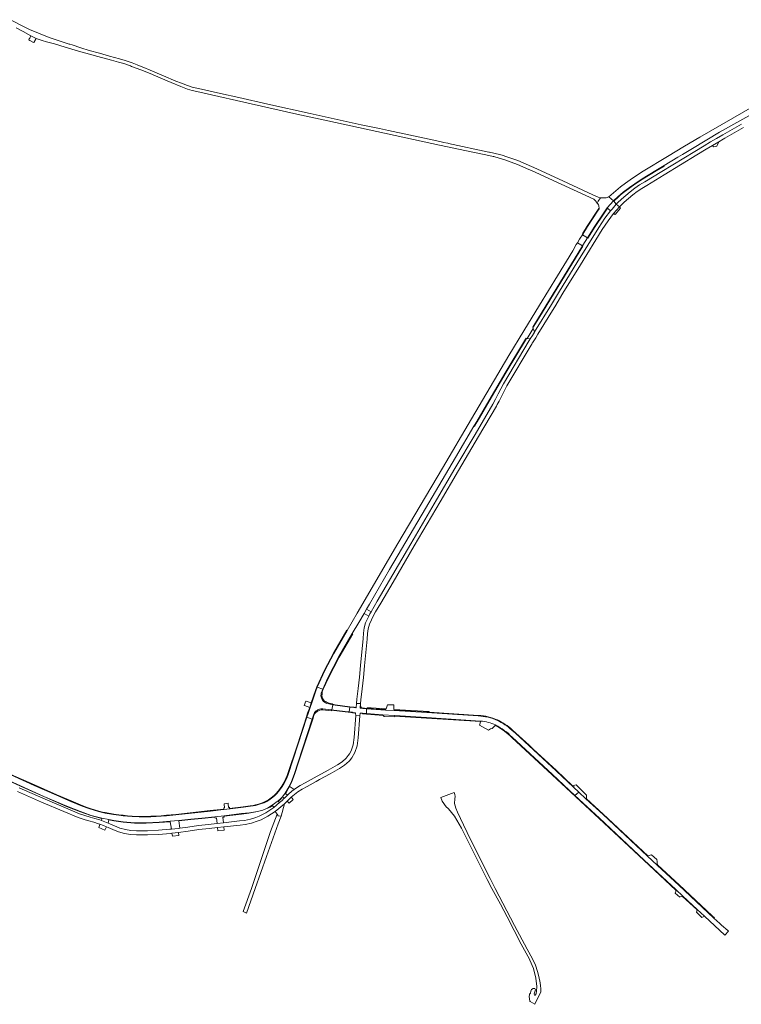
# Model space of a CAD drawing. Extents: x 152825 to 164088, y 457113 to 463005.
# Tile 332 of 364: x 160999 to 161618, y 459401 to 460245. Entities that reach past the tile are written whole.
import ezdxf

# ---------------------------------------------------------------- set-up
doc = ezdxf.new("R2010")
doc.units = 0
doc.header["$LTSCALE"] = 0.5
for name, color, linetype, lineweight in [('B-PV-VH-GESLOTENVERHARDING_ASFALT-GV', 251, 'CONTINUOUS', 18), ('B-PV-VH-GESLOTENVERHARDING_BETON-GV', 251, 'CONTINUOUS', 18), ('B-PV-VH-HALFVERHARDING_GRASBETONSTEEN-GV', 251, 'CONTINUOUS', 18), ('B-PV-VH-HALFVERHARDING_GRAVEL-GV', 251, 'CONTINUOUS', 18), ('B-PV-VH-HALFVERHARDING_PUIN-GV', 251, 'CONTINUOUS', 18), ('B-PV-VH-ONVERHARD_ZAND-GV', 251, 'CONTINUOUS', 18), ('B-PV-VH-OPENVERHARDING_BETONSTRAATSTEEN-GV', 251, 'CONTINUOUS', 18)]:
    doc.layers.add(name, color=color, linetype=linetype, lineweight=lineweight)

msp = doc.modelspace()

# ---------------------------------------------------------------- linework, layer by layer
at = {"layer": 'B-PV-VH-GESLOTENVERHARDING_ASFALT-GV', "flags": 128}
for points in [[(160996.164, 460237.739), (161002.053, 460234.423), (161008.719, 460230.756), (161013.192, 460228.583), (161018.511, 460226.88), (161022.266, 460225.751), (161029, 460223.843), (161038.106, 460221.132), (161049.719, 460217.699), (161055.968, 460215.922), (161066.073, 460212.97), (161077.762, 460209.955), (161083.8, 460208.33), (161088.348, 460207.054), (161094.015, 460204.961), (161095.08, 460204.568), (161103.044, 460201.663), (161110.979, 460198.452), (161120.236, 460194.458), (161129.076, 460190.626), (161137.203, 460187.243), (161143.107, 460184.994), (161146.925, 460183.872), (161153.677, 460182.472), (161157.197, 460181.69), (161163.465, 460180.295), (161191.212, 460174.035), (161212.852, 460169.17), (161236.804, 460163.61), (161256.687, 460159.293), (161289.73, 460152.152), (161358.961, 460137.149), (161387.651, 460131.043), (161397.278, 460128.998), (161401.215, 460128.149), (161405.167, 460127.297), (161405.587, 460127.192), (161410.264, 460126.025), (161415.026, 460124.533), (161426.056, 460120.523), (161435.592, 460116.234), (161437.881, 460115.205), (161463.321, 460103.76), (161491.25, 460090.726), (161491.991, 460090.152), (161492.485, 460089.627), (161492.988, 460089.017), (161493.482, 460088.378), (161494.16, 460087.464), (161495.137, 460088.912), (161497.208, 460091.979), (161495.097, 460092.566), (161490.422, 460094.61), (161469.133, 460104.451), (161442.378, 460116.784), (161426.062, 460123.944), (161425.347, 460124.205), (161421.115, 460125.748), (161416.655, 460127.185), (161412.887, 460128.36), (161411.531, 460128.783), (161405.59, 460130.209), (161401.937, 460131.038), (161401.339, 460131.173), (161366.88, 460138.499), (161366.095, 460138.666), (161362.593, 460139.41), (161361.579, 460139.628), (161354.238, 460141.205), (161315.347, 460149.562), (161307.653, 460151.215), (161291.936, 460154.592), (161248.097, 460164.16), (161211.829, 460172.261), (161186.935, 460177.88), (161171.362, 460181.408), (161158.626, 460184.142), (161157.538, 460184.38), (161150.981, 460185.814), (161147.061, 460186.805), (161143.053, 460188.046), (161137.755, 460190.096), (161133.026, 460191.926), (161122.446, 460196.542), (161115.106, 460199.697), (161108.986, 460202.318), (161107.671, 460202.823), (161100.013, 460205.999), (161095.647, 460207.694), (161089.511, 460209.724), (161084.638, 460211.132), (161076.177, 460213.431), (161067.59, 460215.805), (161058.704, 460218.25), (161051.554, 460220.381), (161044.242, 460222.914), (161042.21, 460223.573), (161041.692, 460223.741), (161027.102, 460228.416), (161022.982, 460229.853), (161007.437, 460236.26), (161004.169, 460237.766), (160991.278, 460244.595)], [(161646.293, 460180.646), (161582.265, 460144.029), (161569.092, 460136.186), (161554.367, 460127.194), (161533.772, 460114.704), (161524.616, 460108.822), (161518.508, 460104.53), (161514.133, 460101.22), (161506.175, 460094.547), (161504.281, 460092.751), (161508.127, 460089.223), (161512.089, 460093.05), (161514.076, 460094.802), (161516.478, 460096.761), (161522.013, 460100.881), (161526.407, 460103.914), (161532.911, 460108.119), (161544.632, 460115.253), (161551.553, 460119.484), (161563.499, 460126.625), (161567.415, 460129.126), (161575.88, 460134.195), (161599.076, 460148.187), (161656.388, 460180.12)], [(161320.071, 459652.423), (161312.882, 459652.866), (161296.604, 459653.87), (161296.348, 459649.819), (161310.158, 459648.8), (161320.782, 459648.087), (161347.894, 459646.435), (161394.312, 459643.439)], [(161392.335, 459647.848), (161348.119, 459650.633), (161320.071, 459652.423)], [(160980.095, 459596.893), (160999.862, 459587.769), (161019.837, 459578.903), (161039.496, 459570.465), (161051.248, 459565.842), (161060.362, 459562.588), (161069.582, 459560.199), (161075.543, 459558.954), (161079.844, 459558.242), (161088.002, 459557.158), (161097.502, 459556.238), (161107.593, 459556.104), (161118.698, 459556.643), (161128.241, 459557.48), (161135.511, 459558.215), (161145.767, 459559.286), (161155.24, 459560.252), (161166.465, 459561.433), (161174.348, 459562.318), (161189.28, 459564.061), (161196.04, 459564.848), (161203.106, 459565.936), (161207.715, 459567.166), (161211.681, 459568.851), (161215.636, 459571.294), (161220.661, 459575.073), (161222.496, 459576.453), (161224.382, 459578.535), (161226.647, 459581.729), (161227.575, 459583.038), (161230.242, 459587.436), (161232.187, 459591.678), (161234.33, 459597.638), (161237.863, 459608.177), (161250.024, 459645.189), (161245.272, 459646.817), (161238.009, 459623.881), (161228.95, 459596.696), (161227.8, 459593.902), (161225.893, 459590.244), (161224.172, 459587.351), (161222.819, 459585.314), (161220.977, 459582.949), (161219.333, 459581.08), (161217.468, 459579.296), (161214.942, 459577.237), (161212.73, 459575.705), (161210.911, 459574.576), (161208.635, 459573.465), (161206.557, 459572.65), (161203.941, 459571.825), (161201.379, 459571.162), (161199.41, 459570.777), (161196.919, 459570.383), (161190.911, 459569.568), (161179.515, 459568.152), (161174.018, 459567.519), (161162.606, 459566.309), (161132.995, 459563.038), (161125.062, 459562.253), (161120.535, 459561.868), (161116.097, 459561.572), (161111.617, 459561.395), (161107.37, 459561.299), (161101.728, 459561.324), (161095.464, 459561.593), (161091.521, 459561.897), (161087.77, 459562.254), (161084.178, 459562.673), (161079.709, 459563.287), (161072.431, 459564.578), (161070.179, 459565.055), (161066.827, 459565.905), (161063.121, 459567.025), (161059.363, 459568.238), (161056.835, 459569.071), (161051.166, 459571.17), (161043.003, 459574.602), (161030.734, 459579.926), (161011.56, 459588.273), (160991.508, 459597.398)], [(161421.386, 459629.647), (161455.799, 459597.706), (161475.139, 459579.712), (161478.513, 459582.479), (161474.016, 459586.66), (161458.961, 459600.673), (161424.213, 459632.937), (161421.142, 459635.673)]]:
    msp.add_lwpolyline(points, dxfattribs=at)
for points in [[(161508.127, 460089.223), (161504.281, 460092.751), (161501.812, 460091.839), (161497.602, 460091.967), (161497.208, 460091.979), (161495.137, 460088.912), (161494.16, 460087.464), (161494.688, 460086.745), (161495.218, 460085.909), (161495.509, 460085.293), (161495.775, 460084.574), (161495.922, 460083.452), (161495.936, 460082.472), (161494.574, 460080.431), (161486.042, 460067.444), (161481.882, 460060.78), (161481.501, 460060.17), (161485.848, 460057.582), (161492.181, 460067.475), (161499.245, 460078.235), (161502.842, 460083.471)], [(161485.848, 460057.582), (161481.501, 460060.17), (161479.719, 460057.314), (161479.138, 460056.384), (161477.283, 460053.412), (161481.574, 460050.618), (161483.422, 460053.63), (161483.984, 460054.545)], [(161433.658, 459971.285), (161434.081, 459971.344), (161439.236, 459979.86), (161439.107, 459981.157), (161443.915, 459988.909), (161481.574, 460050.618), (161477.283, 460053.412), (161476.289, 460051.818), (161473.235, 460046.408), (161460.163, 460025.026), (161444.864, 460000), (161431.487, 459978.04), (161418.56, 459956.82), (161386.481, 459902.467), (161361.552, 459860.23), (161323.39, 459795.57), (161288.584, 459735.883), (161279.9, 459720.992), (161268.51, 459701.46), (161260.759, 459686.801), (161254.287, 459672.57), (161258.964, 459670.777), (161263.398, 459680.541), (161272.592, 459698.317), (161284.308, 459718.424), (161289.791, 459727.835), (161294.374, 459735.7), (161296.422, 459739.216), (161298.92, 459743.503), (161316.33, 459773.383), (161347.073, 459825.753), (161372.852, 459869.473), (161388.58, 459896.148), (161390.923, 459900.122), (161401.326, 459917.766), (161415.985, 459942.627), (161432.877, 459970.761), (161433.315, 459971.491)], [(161250.024, 459645.189), (161250.95, 459648.415), (161252.014, 459650.808), (161252.819, 459651.682), (161253.32, 459652.126), (161254.049, 459652.582), (161254.882, 459653.061), (161255.508, 459653.311), (161256.248, 459653.607), (161257.355, 459653.858), (161259.022, 459653.961), (161263.604, 459653.403), (161266.824, 459653.011), (161267.619, 459657.392), (161264.294, 459658.084), (161262.511, 459658.61), (161261.419, 459659.062), (161260.471, 459659.66), (161259.704, 459660.289), (161259.052, 459660.979), (161258.37, 459661.944), (161257.833, 459663.034), (161257.539, 459664.152), (161257.46, 459665.042), (161257.533, 459666.387), (161257.706, 459667.331), (161258.964, 459670.777), (161254.287, 459672.57), (161253.161, 459669.353), (161249.511, 459658.926), (161248.145, 459655.023), (161246.376, 459649.972), (161245.272, 459646.817)], [(161281.722, 459651.307), (161282.177, 459655.31), (161269.596, 459656.981), (161267.619, 459657.392), (161266.824, 459653.011), (161268.546, 459652.801), (161280.75, 459651.416)], [(161287.18, 459649.981), (161287.209, 459648.092), (161290.645, 459647.816), (161290.952, 459650.226), (161292.944, 459650.07), (161296.348, 459649.819), (161296.604, 459653.87), (161293.362, 459654.07), (161291.075, 459654.41), (161291.171, 459656.594), (161291.193, 459656.931), (161291.288, 459658.348), (161287.912, 459658.57), (161287.669, 459655.174), (161287.554, 459654.789), (161287.338, 459654.807), (161285.719, 459654.979), (161282.177, 459655.31), (161281.722, 459651.307), (161284.515, 459650.992), (161285.098, 459650.857), (161287.174, 459650.377)], [(161478.513, 459582.479), (161475.139, 459579.712), (161496.194, 459560.123), (161534.578, 459524.291), (161561.79, 459498.935), (161567.755, 459493.383), (161580.001, 459482.033), (161586.168, 459476.224), (161603.736, 459459.951), (161606.872, 459463.359), (161606.307, 459463.865), (161600.856, 459468.608), (161599.361, 459469.958), (161594.34, 459474.57), (161564.093, 459502.761), (161545.878, 459519.696), (161537.211, 459527.817), (161499.227, 459563.227), (161484.584, 459576.836)]]:
    msp.add_lwpolyline(points, close=True, dxfattribs=at)
at = {"layer": 'B-PV-VH-GESLOTENVERHARDING_ASFALT-GV'}
for points in [[(161408.673, 459644.006, 0.0903266), (161392.335, 459647.848)], [(161394.312, 459643.439, -0.0865532), (161407.026, 459640.064)], [(161421.142, 459635.673, 0.070257), (161408.673, 459644.006)], [(161407.026, 459640.064, -0.073963), (161421.386, 459629.647)]]:
    msp.add_lwpolyline(points, format="xyb", dxfattribs=at)
at = {"layer": 'B-PV-VH-GESLOTENVERHARDING_BETON-GV', "flags": 128}
for points in [[(161617.9, 460155.151), (161601.916, 460145.959), (161596.627, 460142.877), (161591.437, 460139.766), (161585.804, 460136.487), (161577.944, 460131.718), (161549.703, 460114.572), (161534.977, 460105.546), (161530.627, 460102.947), (161526.557, 460100.143), (161522.527, 460097.105), (161518.771, 460093.903), (161515.126, 460090.648), (161511.745, 460087.58), (161510.772, 460086.62), (161510.604, 460086.429), (161513.318, 460084.216), (161514.152, 460085.038), (161517.468, 460088.047), (161521.072, 460091.266), (161524.718, 460094.373), (161528.605, 460097.304), (161532.52, 460100.001), (161536.79, 460102.552), (161551.526, 460111.584), (161579.76, 460128.726), (161587.592, 460133.479), (161593.217, 460136.753), (161598.408, 460139.864), (161602.256, 460142.106), (161603.669, 460142.93), (161619.647, 460152.118)], [(161320.101, 459652.809), (161320.071, 459652.423), (161348.119, 459650.633), (161392.335, 459647.848)], [(161392.482, 459648.236), (161350.061, 459650.924), (161348.117, 459651.047), (161320.101, 459652.809)], [(160997.394, 459583.017), (161017.754, 459574.031), (161037.099, 459565.825), (161049.365, 459560.737), (161055.193, 459558.852), (161058.575, 459557.771), (161062.644, 459556.623), (161066.76, 459555.33), (161067.874, 459554.915), (161070.876, 459553.797), (161073.592, 459552.696), (161075.075, 459552.095), (161079.113, 459550.444), (161083.868, 459548.403), (161089.089, 459547.099), (161094.036, 459546.243), (161099.202, 459545.956), (161108.734, 459545.832), (161118.36, 459546.294), (161128.238, 459547.175), (161129.62, 459547.311), (161135.35, 459547.961), (161143.689, 459548.944), (161152.862, 459550.541), (161161.514, 459551.419), (161168.671, 459552.135), (161174.137, 459552.733), (161188.042, 459554.292), (161192.576, 459554.871), (161197.818, 459555.91), (161202.837, 459557.492), (161206.056, 459558.777), (161211.799, 459561.811), (161218.308, 459565.99), (161226.095, 459572.377), (161228.493, 459574.902), (161231.939, 459578.11), (161234.801, 459580.596), (161237.551, 459582.833), (161241.408, 459585.108), (161245.547, 459587.413), (161253.212, 459591.707), (161256.303, 459593.35), (161265.184, 459598.278), (161273.339, 459602.848), (161277.625, 459605.524), (161281.661, 459609.133), (161281.733, 459609.217), (161281.884, 459609.393), (161283.778, 459611.828), (161286.5, 459616.505), (161288.477, 459622.226), (161289.444, 459629.101), (161290.645, 459647.816), (161287.209, 459648.092), (161285.96, 459629.459), (161285.058, 459623.049), (161283.304, 459617.97), (161281.841, 459615.457), (161280.872, 459613.792), (161279.121, 459611.542), (161275.516, 459608.334), (161271.556, 459605.861), (161263.479, 459601.335), (161251.501, 459594.76), (161243.84, 459590.469), (161239.667, 459588.145), (161235.546, 459585.714), (161234.342, 459584.734), (161232.548, 459583.275), (161229.598, 459580.713), (161228.829, 459579.997), (161226.108, 459577.464), (161225.863, 459577.203), (161223.875, 459575.083), (161223.163, 459574.499), (161221.989, 459573.536), (161216.912, 459569.372), (161216.246, 459568.825), (161210.033, 459564.836), (161204.586, 459561.959), (161201.66, 459560.791), (161196.949, 459559.306), (161192.013, 459558.328), (161187.625, 459557.767), (161173.786, 459556.216), (161173.752, 459556.212), (161168.348, 459555.621), (161168.306, 459555.616), (161161.163, 459554.901), (161152.385, 459554.011), (161143.184, 459552.409), (161136.348, 459551.603), (161134.948, 459551.438), (161129.251, 459550.792), (161129.167, 459550.783), (161127.911, 459550.66), (161118.121, 459549.787), (161108.673, 459549.333), (161099.322, 459549.455), (161094.433, 459549.726), (161089.812, 459550.526), (161084.99, 459551.73), (161080.466, 459553.672), (161076.395, 459555.337), (161074.991, 459555.905), (161072.144, 459557.059), (161069.163, 459558.17), (161067.896, 459558.642), (161063.644, 459559.978), (161059.451, 459561.153), (161050.576, 459564.024), (161038.453, 459569.053), (161019.144, 459577.243), (160998.825, 459586.211)], [(161407.026, 459640.064), (161406.661, 459639.721)], [(161421.142, 459635.673), (161424.213, 459632.937), (161458.961, 459600.673), (161474.016, 459586.66), (161474.44, 459586.784), (161473.101, 459588.032), (161459.213, 459600.984), (161439.479, 459619.304), (161435.821, 459622.7), (161424.533, 459633.179), (161421.346, 459636.006)], [(161421.074, 459629.366), (161455.561, 459597.347), (161495.974, 459559.794), (161534.225, 459524.1), (161561.728, 459498.45), (161561.79, 459498.935), (161534.578, 459524.291), (161496.194, 459560.123), (161475.139, 459579.712), (161455.799, 459597.706), (161421.386, 459629.647)]]:
    msp.add_lwpolyline(points, dxfattribs=at)
for points in [[(161513.318, 460084.216), (161510.604, 460086.429), (161506.987, 460082.318), (161505.599, 460080.74), (161500.899, 460074.352), (161495.549, 460066.565), (161476.834, 460036.234), (161461.873, 460011.961), (161454.956, 460000.344), (161440.586, 459977.075), (161440.479, 459976.902), (161438.654, 459973.873), (161436.917, 459971.188), (161435.885, 459969.592), (161413.864, 459932.498), (161409.249, 459923.865), (161407.076, 459919.308), (161404.825, 459915.175), (161389.591, 459889.034), (161372.242, 459859.933), (161356.58, 459833.054), (161334.389, 459795.475), (161316.175, 459764.244), (161305.606, 459746.232), (161300.344, 459737.005), (161299.464, 459735.463), (161298.482, 459733.473), (161295.641, 459727.716), (161294.512, 459723.242), (161293.916, 459718.839), (161293.489, 459714.064), (161291.407, 459690.987), (161290.374, 459681.06), (161289.2, 459671.455), (161288.124, 459662.101), (161287.912, 459658.57), (161291.288, 459658.348), (161291.605, 459661.738), (161292.675, 459671.043), (161293.852, 459680.666), (161294.89, 459690.649), (161296.975, 459713.752), (161297.395, 459718.448), (161297.954, 459722.577), (161298.944, 459726.499), (161302.556, 459733.82), (161304.316, 459736.905), (161308.636, 459744.479), (161319.196, 459762.477), (161337.408, 459793.704), (161359.599, 459831.283), (161375.258, 459858.156), (161392.606, 459887.257), (161407.875, 459913.456), (161408.588, 459914.766), (161410.195, 459917.716), (161412.374, 459922.286), (161416.914, 459930.779), (161437.666, 459965.736), (161438.1, 459966.468), (161438.597, 459967.304), (161438.86, 459967.747), (161440.965, 459971.001), (161441.623, 459972.019), (161443.467, 459975.08), (161457.433, 459997.694), (161457.948, 459998.529), (161464.866, 460010.148), (161479.813, 460034.396), (161498.482, 460064.654), (161503.751, 460072.323), (161508.328, 460078.542)], [(161293.362, 459654.07), (161296.604, 459653.87), (161312.882, 459652.866), (161313.018, 459653.306), (161296.968, 459654.258), (161294.632, 459654.396), (161293.348, 459654.472)], [(161310.158, 459648.8), (161296.348, 459649.819), (161292.944, 459650.07), (161292.973, 459649.688), (161310.625, 459648.327)], [(161394.258, 459642.976), (161394.312, 459643.439), (161347.894, 459646.435), (161320.782, 459648.087), (161320.562, 459647.7), (161347.87, 459646.017)], [(161537.211, 459527.817), (161537.684, 459527.929), (161499.483, 459563.554), (161485.153, 459576.859), (161484.564, 459577.406), (161484.584, 459576.836), (161499.227, 459563.227)], [(161545.878, 459519.696), (161564.093, 459502.761), (161594.34, 459474.57), (161594.86, 459474.68), (161592.914, 459476.491), (161564.404, 459503.032), (161545.871, 459520.26)], [(161579.897, 459481.632), (161580.001, 459482.033), (161567.755, 459493.383), (161567.211, 459493.26)]]:
    msp.add_lwpolyline(points, close=True, dxfattribs=at)
at = {"layer": 'B-PV-VH-GESLOTENVERHARDING_BETON-GV'}
for points in [[(161392.335, 459647.848, -0.0903266), (161408.673, 459644.006)], [(161408.855, 459644.351, 0.0924689), (161392.482, 459648.236)], [(161408.673, 459644.006, -0.070257), (161421.142, 459635.673)], [(161421.346, 459636.006, 0.0702138), (161408.855, 459644.351)], [(161406.661, 459639.721, -0.0064524), (161407.82, 459639.121)], [(161421.386, 459629.647, 0.073963), (161407.026, 459640.064)], [(161407.82, 459639.121, -0.0728456), (161421.074, 459629.366)]]:
    msp.add_lwpolyline(points, format="xyb", dxfattribs=at)
at = {"layer": 'B-PV-VH-HALFVERHARDING_GRASBETONSTEEN-GV', "flags": 128}
for points in [[(161598.408, 460139.864), (161593.217, 460136.753), (161593.959, 460135.593), (161596.681, 460136.219)], [(161508.127, 460089.223), (161508.393, 460088.923), (161512.36, 460092.756), (161514.335, 460094.496), (161516.724, 460096.445), (161522.246, 460100.555), (161526.63, 460103.582), (161533.124, 460107.78), (161544.841, 460114.912), (161551.78, 460119.154), (161551.553, 460119.484), (161544.632, 460115.253), (161532.911, 460108.119), (161526.407, 460103.914), (161522.013, 460100.881), (161516.478, 460096.761), (161514.076, 460094.802), (161512.089, 460093.05)], [(161495.936, 460082.472), (161495.569, 460082.687), (161485.705, 460067.66), (161481.542, 460060.992), (161481.882, 460060.78), (161486.042, 460067.444), (161494.574, 460080.431)], [(161485.848, 460057.582), (161486.185, 460057.366), (161492.517, 460067.257), (161499.577, 460078.012), (161503.131, 460083.185), (161502.842, 460083.471), (161499.245, 460078.235), (161492.181, 460067.475)], [(161508.127, 460089.223), (161502.842, 460083.471), (161503.131, 460083.185), (161505.599, 460080.74), (161506.987, 460082.318), (161510.604, 460086.429), (161508.393, 460088.923)], [(161514.085, 460083.149), (161513.318, 460084.216), (161508.328, 460078.542), (161509.658, 460077.744)], [(161481.574, 460050.618), (161443.915, 459988.909), (161439.107, 459981.157), (161439.447, 459980.946), (161444.256, 459988.699), (161481.915, 460050.41)], [(161433.658, 459971.285), (161433.315, 459971.491), (161432.877, 459970.761), (161415.985, 459942.627), (161401.326, 459917.766), (161390.923, 459900.122), (161388.58, 459896.148), (161388.924, 459895.944), (161391.268, 459899.919), (161401.671, 459917.563), (161416.329, 459942.422)], [(161300.344, 459737.005), (161296.422, 459739.216), (161294.374, 459735.7), (161298.482, 459733.473), (161299.464, 459735.463)], [(161179.118, 459568.304), (161179.515, 459568.152), (161190.911, 459569.568), (161196.919, 459570.383), (161199.41, 459570.777), (161201.379, 459571.162), (161203.941, 459571.825), (161206.557, 459572.65), (161208.635, 459573.465), (161210.911, 459574.576), (161212.73, 459575.705), (161214.942, 459577.237), (161217.468, 459579.296), (161219.333, 459581.08), (161220.977, 459582.949), (161222.819, 459585.314), (161224.172, 459587.351), (161225.893, 459590.244), (161227.8, 459593.902), (161228.95, 459596.696), (161238.009, 459623.881), (161245.272, 459646.817), (161246.376, 459649.972), (161248.145, 459655.023), (161249.511, 459658.926), (161253.161, 459669.353), (161254.287, 459672.57), (161260.759, 459686.801), (161268.51, 459701.46), (161279.9, 459720.992), (161279.555, 459721.194), (161268.16, 459701.654), (161260.4, 459686.977), (161253.909, 459672.702), (161252.783, 459669.485), (161249.128, 459659.042), (161247.768, 459655.158), (161245.998, 459650.104), (161244.894, 459646.949), (161237.63, 459624.007), (161228.575, 459596.835), (161227.437, 459594.071), (161225.544, 459590.439), (161223.833, 459587.564), (161222.494, 459585.548), (161220.669, 459583.205), (161219.044, 459581.358), (161217.203, 459579.596), (161214.702, 459577.556), (161212.511, 459576.039), (161210.718, 459574.927), (161208.474, 459573.831), (161206.424, 459573.027), (161203.831, 459572.21), (161201.291, 459571.552), (161199.34, 459571.171), (161196.86, 459570.778), (161190.862, 459569.965), (161179.086, 459568.502)], [(161282.177, 459655.31), (161285.719, 459654.979), (161287.338, 459654.807), (161287.554, 459654.789), (161287.669, 459655.174), (161285.759, 459655.377), (161282.23, 459655.707), (161269.663, 459657.375), (161267.283, 459657.871), (161267.365, 459658.262), (161264.489, 459658.861), (161262.778, 459659.366), (161261.788, 459659.775), (161260.94, 459660.31), (161260.251, 459660.875), (161259.673, 459661.488), (161259.06, 459662.354), (161258.586, 459663.316), (161258.33, 459664.29), (161258.262, 459665.056), (161258.329, 459666.292), (161258.481, 459667.12), (161258.681, 459667.668), (161258.305, 459667.805), (161259.34, 459670.64), (161263.758, 459680.366), (161272.943, 459698.124), (161284.653, 459718.223), (161284.308, 459718.424), (161272.592, 459698.317), (161263.398, 459680.541), (161258.964, 459670.777), (161257.706, 459667.331), (161257.533, 459666.387), (161257.46, 459665.042), (161257.539, 459664.152), (161257.833, 459663.034), (161258.37, 459661.944), (161259.052, 459660.979), (161259.704, 459660.289), (161260.471, 459659.66), (161261.419, 459659.062), (161262.511, 459658.61), (161264.294, 459658.084), (161267.619, 459657.392), (161269.596, 459656.981)], [(161226.647, 459581.729), (161226.969, 459581.474), (161227.918, 459582.813), (161230.543, 459587.234), (161232.523, 459591.541), (161234.672, 459597.519), (161238.206, 459608.063), (161250.368, 459645.076), (161251.291, 459648.291), (161251.931, 459649.729), (161252.221, 459649.606), (161252.594, 459650.205), (161252.956, 459650.692), (161253.389, 459651.102), (161253.808, 459651.473), (161254.467, 459651.885), (161255.237, 459652.328), (161255.81, 459652.557), (161256.49, 459652.829), (161257.47, 459653.052), (161258.924, 459653.155), (161263.506, 459652.597), (161266.351, 459652.25), (161266.408, 459652.681), (161268.502, 459652.425), (161280.708, 459651.04), (161281.68, 459650.931), (161284.451, 459650.618), (161285.013, 459650.488), (161286.8, 459650.075), (161287.18, 459649.981), (161287.174, 459650.377), (161285.098, 459650.857), (161284.515, 459650.992), (161281.722, 459651.307), (161280.75, 459651.416), (161268.546, 459652.801), (161266.824, 459653.011), (161263.604, 459653.403), (161259.022, 459653.961), (161257.355, 459653.858), (161256.248, 459653.607), (161255.508, 459653.311), (161254.882, 459653.061), (161254.049, 459652.582), (161253.32, 459652.126), (161252.819, 459651.682), (161252.014, 459650.808), (161250.95, 459648.415), (161250.024, 459645.189), (161237.863, 459608.177), (161234.33, 459597.638), (161232.187, 459591.678), (161230.242, 459587.436), (161227.575, 459583.038)], [(161313.018, 459653.306), (161313.21, 459653.882), (161300.566, 459654.636), (161296.994, 459654.801), (161296.968, 459654.258)], [(161320.101, 459652.809), (161348.117, 459651.047), (161350.061, 459650.924), (161350.122, 459651.526), (161320.017, 459653.465)], [(161069.582, 459560.199), (161060.362, 459562.588), (161051.248, 459565.842), (161039.496, 459570.465), (161019.837, 459578.903), (160999.862, 459587.769), (160980.095, 459596.893), (160960.538, 459606.041), (160946.186, 459612.901), (160945.961, 459612.859), (160945.588, 459613.019), (160945.477, 459612.791), (160945.932, 459612.596), (160960.43, 459605.812), (160979.988, 459596.663), (160999.758, 459587.538), (161019.736, 459578.671), (161039.4, 459570.231), (161051.159, 459565.605), (161060.288, 459562.346), (161069.531, 459559.951)], [(161228.829, 459579.997), (161229.598, 459580.713), (161232.548, 459583.275), (161234.342, 459584.734), (161230.983, 459586.938), (161230.543, 459587.234), (161227.918, 459582.813), (161226.969, 459581.474)], [(161221.989, 459573.536), (161223.163, 459574.499), (161223.875, 459575.083), (161225.863, 459577.203), (161224.568, 459578.368), (161222.665, 459576.267), (161220.825, 459574.883)], [(161225.863, 459577.203), (161226.108, 459577.464), (161228.829, 459579.997), (161226.969, 459581.474), (161226.647, 459581.729), (161224.382, 459578.535), (161224.568, 459578.368)], [(161233.691, 459576.268), (161232.698, 459577.312), (161231.939, 459578.11), (161228.493, 459574.902), (161230.273, 459573.057)], [(161177.886, 459572.344), (161177.807, 459573.017), (161174.379, 459572.592), (161174.422, 459572.164), (161174.737, 459569.04), (161174.158, 459569.003), (161174.264, 459567.947), (161174.277, 459567.821), (161174.018, 459567.519), (161179.515, 459568.152), (161179.118, 459568.304), (161179.086, 459568.502), (161178.919, 459569.55), (161178.23, 459569.399)], [(161216.912, 459569.372), (161221.989, 459573.536), (161220.825, 459574.883), (161220.661, 459575.073), (161215.636, 459571.294), (161215.862, 459570.954)], [(161226.095, 459572.377), (161218.308, 459565.99), (161219.925, 459563.621), (161220.821, 459562.308), (161223.2, 459561.819)], [(161074.991, 459555.905), (161075.489, 459558.654), (161075.543, 459558.954), (161069.582, 459560.199), (161069.531, 459559.951), (161069.163, 459558.17), (161072.144, 459557.059)], [(161135.511, 459558.215), (161135.549, 459557.912), (161145.798, 459558.983), (161155.271, 459559.949), (161166.511, 459561.131), (161166.465, 459561.433), (161155.24, 459560.252), (161145.767, 459559.286)], [(161173.786, 459556.216), (161173.344, 459560.977), (161174.469, 459561.149), (161174.39, 459561.911), (161174.348, 459562.318), (161166.465, 459561.433), (161166.511, 459561.131), (161166.643, 459560.262), (161167.8, 459560.372), (161168.348, 459555.621), (161173.752, 459556.212)], [(161174.348, 459562.318), (161174.39, 459561.911), (161189.327, 459563.655), (161195.651, 459564.463), (161203.106, 459565.936), (161196.04, 459564.848), (161189.28, 459564.061)], [(161067.874, 459554.915), (161067.821, 459554.752), (161066.937, 459552.071), (161072.256, 459549.978), (161073.592, 459552.696), (161070.876, 459553.797)], [(161136.348, 459551.603), (161135.549, 459557.912), (161135.511, 459558.215), (161128.241, 459557.48), (161128.283, 459557.177), (161129.167, 459550.783), (161129.251, 459550.792), (161134.948, 459551.438)], [(161174.137, 459552.733), (161168.671, 459552.135), (161169.058, 459549.35), (161174.423, 459549.925)], [(161135.35, 459547.961), (161129.62, 459547.311), (161130.046, 459544.802), (161135.667, 459545.461)]]:
    msp.add_lwpolyline(points, close=True, dxfattribs=at)
msp.add_lwpolyline([(160991.508, 459597.398), (161011.56, 459588.273), (161030.734, 459579.926), (161043.003, 459574.602), (161051.166, 459571.17), (161056.835, 459569.071), (161059.363, 459568.238), (161063.121, 459567.025), (161066.827, 459565.905), (161070.179, 459565.055), (161072.431, 459564.578), (161079.709, 459563.287), (161084.178, 459562.673), (161087.77, 459562.254), (161091.521, 459561.897), (161095.464, 459561.593), (161101.728, 459561.324), (161107.37, 459561.299), (161111.617, 459561.395), (161116.097, 459561.572), (161120.535, 459561.868), (161125.062, 459562.253), (161132.995, 459563.038), (161162.606, 459566.309), (161174.018, 459567.519), (161174.277, 459567.821), (161174.264, 459567.947), (161162.562, 459566.707), (161132.953, 459563.435), (161125.025, 459562.651), (161120.505, 459562.267), (161116.076, 459561.971), (161111.605, 459561.794), (161107.366, 459561.699), (161101.738, 459561.724), (161095.488, 459561.993), (161091.555, 459562.295), (161087.812, 459562.652), (161084.229, 459563.07), (161079.772, 459563.682), (161072.508, 459564.971), (161070.27, 459565.444), (161066.934, 459566.29), (161063.24, 459567.407), (161059.487, 459568.618), (161056.967, 459569.449), (161051.321, 459571.539), (161043.16, 459574.97), (161030.893, 459580.293), (161011.723, 459588.638), (160991.676, 459597.761)], dxfattribs=at)
at = {"layer": 'B-PV-VH-HALFVERHARDING_GRAVEL-GV', "flags": 128}
msp.add_lwpolyline([(161360.084, 459578.041), (161361.343, 459574.746), (161364.774, 459569.994), (161366.602, 459568.609), (161366.879, 459568.261), (161372.002, 459561.826), (161377.888, 459551.639), (161400.021, 459507.593), (161404.044, 459500), (161411.24, 459486.417), (161416.953, 459475.635), (161428.932, 459452.233), (161436.141, 459439.201), (161436.613, 459438.348), (161439.539, 459431.387), (161441.523, 459423.023), (161442.587, 459415.905), (161442.325, 459411.778), (161441.858, 459409.498), (161441.131, 459408.535), (161440.552, 459408.589), (161440.112, 459409.513), (161441.485, 459413.171), (161440.671, 459414.132), (161439.489, 459414.189), (161437.977, 459413.297), (161437.376, 459411.784), (161437.137, 459410.259), (161436.206, 459409.43), (161436.108, 459408.859), (161435.833, 459407.255), (161436.363, 459403.419), (161436.76, 459403.166), (161440.728, 459400.641), (161440.871, 459400.646), (161445.866, 459411.412), (161445.812, 459414.156), (161445.528, 459416.555), (161445.245, 459418.954), (161444.188, 459424.387), (161443.017, 459428.876), (161441.227, 459434.26), (161438.742, 459439.525), (161434.227, 459447.951), (161423.379, 459468.066), (161406.75, 459500), (161402.405, 459508.345), (161385.859, 459541.399), (161379.748, 459554.429), (161374.59, 459565.426), (161372.988, 459568.842), (161371.997, 459572.639), (161372.13, 459576.666), (161372.432, 459578.819), (161372.061, 459580.589), (161371.608, 459582.264)], close=True, dxfattribs=at)
at = {"layer": 'B-PV-VH-HALFVERHARDING_PUIN-GV', "flags": 128}
for points in [[(161220.661, 459575.073), (161220.825, 459574.883), (161222.665, 459576.267), (161224.568, 459578.368), (161224.382, 459578.535), (161222.496, 459576.453)], [(161211.681, 459568.851), (161213.86, 459569.716), (161215.862, 459570.954), (161215.636, 459571.294)], [(161075.543, 459558.954), (161075.489, 459558.654), (161079.799, 459557.94), (161087.967, 459556.855), (161097.485, 459555.933), (161107.598, 459555.799), (161118.719, 459556.339), (161128.283, 459557.177), (161128.241, 459557.48), (161118.698, 459556.643), (161107.593, 459556.104), (161097.502, 459556.238), (161088.002, 459557.158), (161079.844, 459558.242)]]:
    msp.add_lwpolyline(points, close=True, dxfattribs=at)
at = {"layer": 'B-PV-VH-ONVERHARD_ZAND-GV', "flags": 128}
msp.add_lwpolyline([(161223.2, 459561.819), (161220.821, 459562.308), (161219.925, 459563.621), (161214.276, 459548.619), (161197.861, 459500), (161190.858, 459480.17), (161193.693, 459478.89), (161201.124, 459500), (161210.772, 459527.405), (161220.686, 459555.464)], close=True, dxfattribs=at)
at = {"layer": 'B-PV-VH-OPENVERHARDING_BETONSTRAATSTEEN-GV', "flags": 128}
for points in [[(161007.82, 460226.669), (161010.487, 460225.451), (161011.403, 460225.033), (161013.192, 460228.583), (161008.719, 460230.756), (161007.803, 460228.88), (161007.397, 460228.075), (161007.071, 460227.428), (161006.968, 460227.223)], [(161440.586, 459977.075), (161439.236, 459979.86), (161434.081, 459971.344), (161436.917, 459971.188), (161438.654, 459973.873), (161440.479, 459976.902)], [(161244.457, 459660.416), (161243.068, 459656.858), (161243.32, 459656.751), (161247.768, 459655.158), (161249.128, 459659.042), (161244.695, 459660.384)], [(161293.362, 459654.07), (161293.348, 459654.472), (161292.832, 459654.621), (161292.568, 459654.698), (161292.273, 459654.862), (161292.047, 459654.994), (161291.892, 459655.18), (161291.72, 459655.468), (161291.518, 459655.935), (161291.193, 459656.931), (161291.171, 459656.594), (161291.075, 459654.41)], [(161320.017, 459653.465), (161319.773, 459653.915), (161320.016, 459657.241), (161314.939, 459657.459), (161314.614, 459657.473), (161313.21, 459653.882), (161313.018, 459653.306), (161312.882, 459652.866), (161320.071, 459652.423), (161320.101, 459652.809)], [(161310.625, 459648.327), (161311.689, 459647.453), (161320.1, 459647.101), (161320.562, 459647.7), (161320.782, 459648.087), (161310.158, 459648.8)], [(161484.584, 459576.836), (161484.564, 459577.406), (161485.153, 459576.859), (161485.102, 459579.952), (161484.011, 459581.016), (161478.356, 459586.534), (161477.388, 459587.479), (161476.16, 459588.677), (161473.101, 459588.032), (161474.44, 459586.784), (161474.016, 459586.66), (161478.513, 459582.479)], [(161545.698, 459521.603), (161545.518, 459523.001), (161545.281, 459524.838), (161540.729, 459528.811), (161537.684, 459527.929), (161537.211, 459527.817), (161545.878, 459519.696), (161545.871, 459520.26)], [(161579.43, 459479.48), (161583.84, 459475.01), (161585.713, 459476.04), (161586.168, 459476.224), (161580.001, 459482.033), (161579.897, 459481.632)]]:
    msp.add_lwpolyline(points, close=True, dxfattribs=at)
for points in [[(161394.312, 459643.439), (161394.258, 459642.976), (161394.052, 459641.698), (161393.375, 459639.865), (161401.043, 459635.679), (161401.913, 459636.294), (161402.879, 459636.825), (161404.192, 459637.116), (161406.661, 459639.721), (161407.026, 459640.064)], [(161561.243, 459496.143), (161561.223, 459496.094), (161561.203, 459496.047), (161565, 459492.584), (161565.139, 459492.658), (161565.315, 459492.717)], [(161567.211, 459493.26), (161567.755, 459493.383), (161561.79, 459498.935), (161561.728, 459498.45)]]:
    msp.add_lwpolyline(points, dxfattribs=at)
at = {"layer": 'B-PV-VH-OPENVERHARDING_BETONSTRAATSTEEN-GV'}
for points in [[(161407.026, 459640.064, 0.0865532), (161394.312, 459643.439)], [(161561.728, 459498.45, -0.0895073), (161561.243, 459496.143)], [(161565.315, 459492.717, -0.0520291), (161567.211, 459493.26)]]:
    msp.add_lwpolyline(points, format="xyb", dxfattribs=at)

doc.saveas('drawing.dxf')
